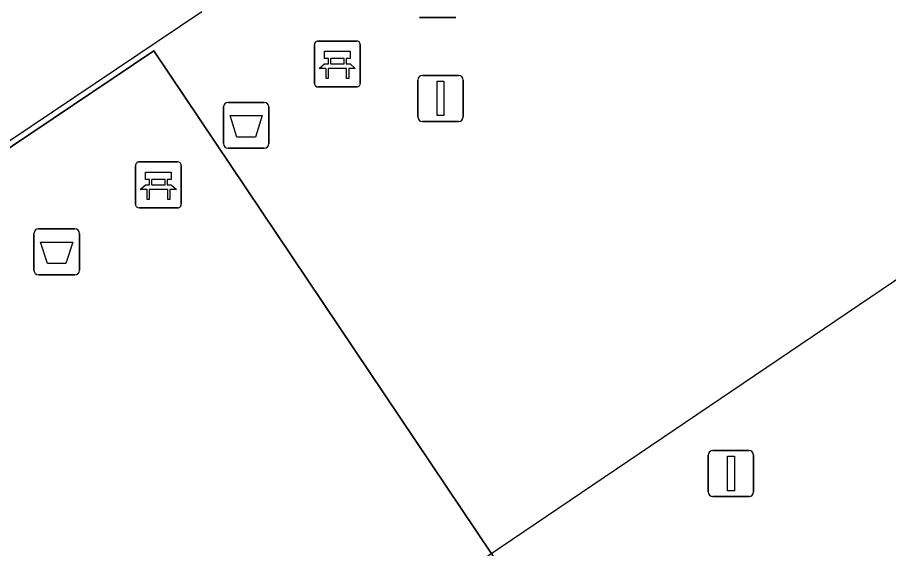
# Model space of a CAD drawing. Extents: x 161087 to 161926, y 382572 to 383873.
# Drawn here: x 161466.18 to 161485.18, y 382954.47 to 382966.05 of the extents above; entities that cross this region are included whole.
import ezdxf

# ---------------------------------------------------------------- set-up
doc = ezdxf.new("R2010")
doc.units = 0
for name, color, linetype in [('IMGEO_Afvalbak', 7, 'Continuous'), ('IMGEO_Bank', 7, 'Continuous'), ('IMGEO_Lichtmast', 7, 'Continuous'), ('IMGEO_Lijnafwatering', 7, 'Continuous'), ('IMGEO_Pand_overbouw', 7, 'Continuous'), ('IMGEO_Voetgangersgebied_open', 7, 'Continuous')]:
    doc.layers.add(name, color=color, linetype=linetype)

msp = doc.modelspace()

# ---------------------------------------------------------------- linework, layer by layer
at = {"layer": 'IMGEO_Afvalbak'}
for p, q in [((161475.74, 382966.046), (161474.95, 382966.046)), ((161474.95, 382966.046), (161475.74, 382966.046)), ((161470.771, 382964.196), (161471.561, 382964.196)), ((161471.561, 382964.196), (161470.771, 382964.196)), ((161470.671, 382963.296), (161470.671, 382964.096)), ((161470.671, 382964.096), (161470.671, 382963.296)), ((161471.661, 382964.096), (161471.661, 382963.296)), ((161471.661, 382963.296), (161471.661, 382964.096)), ((161471.561, 382963.196), (161470.771, 382963.196)), ((161470.771, 382963.196), (161471.561, 382963.196)), ((161466.539, 382960.538), (161466.539, 382961.338)), ((161466.539, 382961.338), (161466.539, 382960.538)), ((161466.639, 382961.438), (161467.429, 382961.438)), ((161467.429, 382961.438), (161466.639, 382961.438)), ((161467.529, 382961.338), (161467.529, 382960.538)), ((161467.529, 382960.538), (161467.529, 382961.338)), ((161467.429, 382960.438), (161466.639, 382960.438)), ((161466.639, 382960.438), (161467.429, 382960.438))]:
    msp.add_line(p, q, dxfattribs=at)
for points in [[(161470.814, 382963.91), (161471.518, 382963.91), (161471.369, 382963.44), (161470.963, 382963.44), (161470.814, 382963.91)], [(161466.682, 382961.152), (161467.386, 382961.152), (161467.237, 382960.682), (161466.831, 382960.682), (161466.682, 382961.152)]]:
    msp.add_lwpolyline(points, dxfattribs=at)
for centre, start, end in [((161470.771, 382964.096), 90, 180), ((161470.771, 382964.096), 90, 180), ((161471.561, 382964.096), 0, 90), ((161471.561, 382964.096), 360, 90), ((161470.771, 382963.296), 180, 270), ((161470.771, 382963.296), 180, 270), ((161471.561, 382963.296), 270, 0), ((161471.561, 382963.296), 270, 0), ((161466.639, 382961.338), 90, 180), ((161466.639, 382961.338), 90, 180), ((161467.429, 382961.338), 0, 90), ((161467.429, 382961.338), 360, 90), ((161466.639, 382960.538), 180, 270), ((161466.639, 382960.538), 180, 270), ((161467.429, 382960.538), 270, 0), ((161467.429, 382960.538), 270, 0)]:
    msp.add_arc(centre, 0.1, start, end, dxfattribs=at)
at = {"layer": 'IMGEO_Bank'}
for p, q in [((161472.73, 382965.533), (161473.571, 382965.533)), ((161473.571, 382965.533), (161472.73, 382965.533)), ((161472.655, 382964.608), (161472.655, 382965.449)), ((161472.655, 382965.449), (161472.655, 382964.608)), ((161473.655, 382965.458), (161473.655, 382964.617)), ((161473.655, 382964.617), (161473.655, 382965.458)), ((161472.964, 382965.039), (161472.964, 382965.145)), ((161473.008, 382965.145), (161473.008, 382965.039)), ((161473.296, 382965.151), (161473.014, 382965.151)), ((161473.302, 382965.039), (161473.302, 382965.145)), ((161473.346, 382965.145), (161473.346, 382965.039)), ((161473.352, 382964.931), (161472.959, 382964.931)), ((161473.014, 382965.033), (161473.296, 382965.033)), ((161473.58, 382964.533), (161472.739, 382964.533)), ((161472.739, 382964.533), (161473.58, 382964.533)), ((161468.827, 382962.898), (161469.668, 382962.898)), ((161469.668, 382962.898), (161468.827, 382962.898)), ((161468.752, 382961.973), (161468.752, 382962.814)), ((161468.752, 382962.814), (161468.752, 382961.973)), ((161469.752, 382962.823), (161469.752, 382961.982)), ((161469.752, 382961.982), (161469.752, 382962.823)), ((161469.061, 382962.404), (161469.061, 382962.51)), ((161469.105, 382962.51), (161469.105, 382962.404)), ((161469.393, 382962.516), (161469.111, 382962.516)), ((161469.399, 382962.404), (161469.399, 382962.51)), ((161469.443, 382962.51), (161469.443, 382962.404)), ((161469.449, 382962.296), (161469.056, 382962.296)), ((161469.111, 382962.398), (161469.393, 382962.398)), ((161469.677, 382961.898), (161468.836, 382961.898)), ((161468.836, 382961.898), (161469.677, 382961.898))]:
    msp.add_line(p, q, dxfattribs=at)
for points in [[(161472.958, 382965.151), (161472.872, 382965.151), (161472.872, 382965.312), (161473.435, 382965.312), (161473.435, 382965.151), (161473.352, 382965.151)], [(161472.902, 382964.931), (161472.76, 382964.931), (161472.872, 382965.033), (161472.958, 382965.033)], [(161472.952, 382964.924), (161472.952, 382964.717), (161472.909, 382964.717), (161472.909, 382964.924)], [(161473.352, 382965.033), (161473.435, 382965.033), (161473.547, 382964.931), (161473.408, 382964.931)], [(161473.402, 382964.924), (161473.402, 382964.717), (161473.358, 382964.717), (161473.358, 382964.924)], [(161469.055, 382962.516), (161468.969, 382962.516), (161468.969, 382962.677), (161469.532, 382962.677), (161469.532, 382962.516), (161469.449, 382962.516)], [(161468.999, 382962.296), (161468.857, 382962.296), (161468.969, 382962.398), (161469.055, 382962.398)], [(161469.049, 382962.289), (161469.049, 382962.082), (161469.006, 382962.082), (161469.006, 382962.289)], [(161469.449, 382962.398), (161469.532, 382962.398), (161469.644, 382962.296), (161469.505, 382962.296)], [(161469.499, 382962.289), (161469.499, 382962.082), (161469.455, 382962.082), (161469.455, 382962.289)]]:
    msp.add_lwpolyline(points, dxfattribs=at)
for centre, radius, start, end in [((161472.733, 382965.455), 0.0779, 92.4484, 184.2845), ((161472.733, 382965.455), 0.0779, 92.4484, 184.2845), ((161473.577, 382965.455), 0.0779, 2.4484, 94.2845), ((161473.577, 382965.455), 0.0779, 2.4484, 94.2845), ((161472.957, 382965.144), 0.00671, 2.8957, 87.1043), ((161473.014, 382965.144), 0.00671, 92.8957, 177.1043), ((161473.296, 382965.144), 0.00671, 2.8957, 87.1043), ((161473.353, 382965.144), 0.00671, 92.8957, 177.1043), ((161472.902, 382964.924), 0.00671, 2.8957, 87.1043), ((161472.959, 382964.924), 0.00671, 92.8957, 177.1043), ((161472.957, 382965.04), 0.00671, 272.8957, 357.1043), ((161473.014, 382965.04), 0.00671, 182.8957, 267.1043), ((161473.296, 382965.04), 0.00671, 272.8957, 357.1043), ((161473.353, 382965.04), 0.00671, 182.8957, 267.1043), ((161473.351, 382964.924), 0.00671, 2.8957, 87.1043), ((161473.408, 382964.924), 0.00671, 92.8957, 177.1043), ((161472.733, 382964.611), 0.0779, 182.4484, 274.2845), ((161472.733, 382964.611), 0.0779, 182.4484, 274.2845), ((161473.577, 382964.611), 0.0779, 272.4484, 4.2845), ((161473.577, 382964.611), 0.0779, 272.4484, 4.2845), ((161468.83, 382962.82), 0.0779, 92.4484, 184.2845), ((161468.83, 382962.82), 0.0779, 92.4484, 184.2845), ((161469.674, 382962.82), 0.0779, 2.4484, 94.2845), ((161469.674, 382962.82), 0.0779, 2.4484, 94.2845), ((161469.054, 382962.509), 0.00671, 2.8957, 87.1043), ((161469.111, 382962.509), 0.00671, 92.8957, 177.1043), ((161469.393, 382962.509), 0.00671, 2.8957, 87.1043), ((161469.45, 382962.509), 0.00671, 92.8957, 177.1043), ((161468.999, 382962.289), 0.00671, 2.8957, 87.1043), ((161469.056, 382962.289), 0.00671, 92.8957, 177.1043), ((161469.054, 382962.405), 0.00671, 272.8957, 357.1043), ((161469.111, 382962.405), 0.00671, 182.8957, 267.1043), ((161469.393, 382962.405), 0.00671, 272.8957, 357.1043), ((161469.45, 382962.405), 0.00671, 182.8957, 267.1043), ((161469.448, 382962.289), 0.00671, 2.8957, 87.1043), ((161469.505, 382962.289), 0.00671, 92.8957, 177.1043), ((161468.83, 382961.976), 0.0779, 182.4484, 274.2845), ((161468.83, 382961.976), 0.0779, 182.4484, 274.2845), ((161469.674, 382961.976), 0.0779, 272.4484, 4.2845), ((161469.674, 382961.976), 0.0779, 272.4484, 4.2845)]:
    msp.add_arc(centre, radius, start, end, dxfattribs=at)
at = {"layer": 'IMGEO_Lichtmast'}
for p, q in [((161475.009, 382964.781), (161475.799, 382964.781)), ((161475.799, 382964.781), (161475.009, 382964.781)), ((161474.909, 382963.881), (161474.909, 382964.681)), ((161474.909, 382964.681), (161474.909, 382963.881)), ((161475.899, 382964.681), (161475.899, 382963.881)), ((161475.899, 382963.881), (161475.899, 382964.681)), ((161475.799, 382963.781), (161475.009, 382963.781)), ((161475.009, 382963.781), (161475.799, 382963.781)), ((161481.343, 382956.608), (161482.133, 382956.608)), ((161482.133, 382956.608), (161481.343, 382956.608)), ((161481.243, 382955.708), (161481.243, 382956.508)), ((161481.243, 382956.508), (161481.243, 382955.708)), ((161482.233, 382956.508), (161482.233, 382955.708)), ((161482.233, 382955.708), (161482.233, 382956.508)), ((161482.133, 382955.608), (161481.343, 382955.608)), ((161481.343, 382955.608), (161482.133, 382955.608))]:
    msp.add_line(p, q, dxfattribs=at)
for points in [[(161475.329, 382964.656), (161475.479, 382964.656), (161475.479, 382963.906), (161475.329, 382963.906), (161475.329, 382964.656)], [(161481.663, 382956.483), (161481.813, 382956.483), (161481.813, 382955.733), (161481.663, 382955.733), (161481.663, 382956.483)]]:
    msp.add_lwpolyline(points, dxfattribs=at)
for centre, start, end in [((161475.009, 382964.681), 90, 180), ((161475.009, 382964.681), 90, 180), ((161475.799, 382964.681), 0, 90), ((161475.799, 382964.681), 360, 90), ((161475.009, 382963.881), 180, 270), ((161475.009, 382963.881), 180, 270), ((161475.799, 382963.881), 270, 0), ((161475.799, 382963.881), 270, 0), ((161481.343, 382956.508), 90, 180), ((161481.343, 382956.508), 90, 180), ((161482.133, 382956.508), 0, 90), ((161482.133, 382956.508), 360, 90), ((161481.343, 382955.708), 180, 270), ((161481.343, 382955.708), 180, 270), ((161482.133, 382955.708), 270, 0), ((161482.133, 382955.708), 270, 0)]:
    msp.add_arc(centre, 0.1, start, end, dxfattribs=at)
at = {"layer": 'IMGEO_Lijnafwatering'}
msp.add_lwpolyline([(161470.197, 382966.17), (161454.419, 382955.58)], dxfattribs=at)
at = {"layer": 'IMGEO_Pand_overbouw'}
msp.add_lwpolyline([(161492.605, 382965.232), (161429.792, 382922.791), (161453.212, 382885.739), (161522.217, 382932.918), (161506.849, 382955.782), (161501.427, 382952.07)], close=True, dxfattribs=at)
at = {"layer": 'IMGEO_Voetgangersgebied_open'}
for points in [[(161469.152, 382965.318), (161428.165, 382937.798), (161455.681, 382896.825), (161496.661, 382924.391)], [(161496.661, 382924.391), (161455.681, 382896.825), (161428.165, 382937.798), (161469.152, 382965.318)]]:
    msp.add_lwpolyline(points, close=True, dxfattribs=at)

doc.saveas('drawing.dxf')
